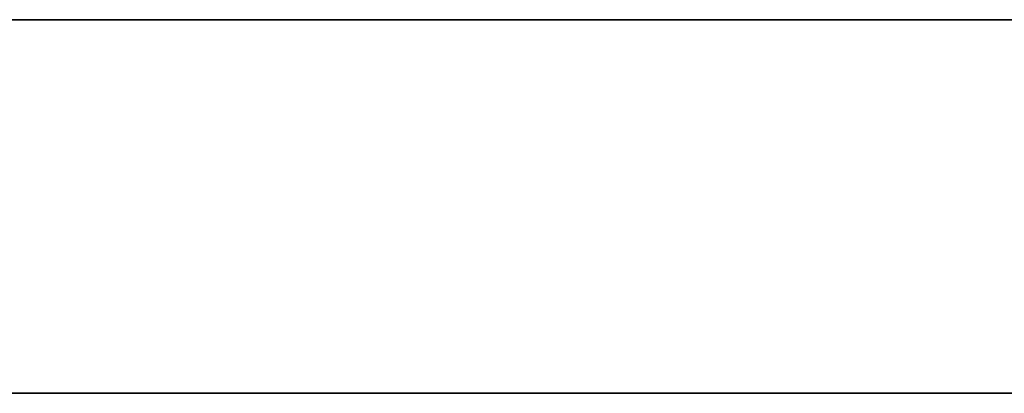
# Model space of a CAD drawing. Header units: millimetres. Extents: x -1100 to 1100, y -7 to 710.
# Tile 379 of 507: x 465.07 to 476.93, y 705.5 to 710. Entities that reach past the tile are written whole.
import ezdxf

# ---------------------------------------------------------------- set-up
doc = ezdxf.new("R2010")
doc.units = ezdxf.units.MM
doc.header["$MEASUREMENT"] = 0
doc.layers.add('IGES LEVEL 15', color=7, linetype='Continuous')

msp = doc.modelspace()

# ---------------------------------------------------------------- linework, layer by layer
at = {"layer": 'IGES LEVEL 15'}
for points in [[(-1100, 710, 0), (-1100, 710, 1200), (1100, 710, 1200), (1100, 710, 0)], [(1100, 710, 0), (1100, 710, -1200), (-1100, 710, -1200), (-1100, 710, 0)]]:
    msp.add_rational_spline(points, [1, 0.333333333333, 0.333333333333, 1], degree=3, dxfattribs=at)
at = {"layer": 'IGES LEVEL 15', "color": 253}
for points in [[(-1100, 710, 0), (-1100, 710, 1200), (1100, 710, 1200), (1100, 710, 0)], [(1100, 710, 0), (1100, 710, -1200), (-1100, 710, -1200), (-1100, 710, 0)], [(-1100, 710, 0), (-1100, 710, 1200), (1100, 710, 1200), (1100, 710, 0)], [(1100, 710, 0), (1100, 710, -1200), (-1100, 710, -1200), (-1100, 710, 0)], [(-1100, 705.5, 0), (-1100, 705.5, 1200), (1100, 705.5, 1200), (1100, 705.5, 0)], [(1100, 705.5, 0), (1100, 705.5, -1200), (-1100, 705.5, -1200), (-1100, 705.5, 0)]]:
    msp.add_rational_spline(points, [1, 0.333333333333, 0.333333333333, 1], degree=3, dxfattribs=at)
msp.add_open_spline([(-1100, 710, 0), (0, 710, 0), (1100, 710, 0)], degree=2, dxfattribs=at)

doc.saveas('drawing.dxf')
